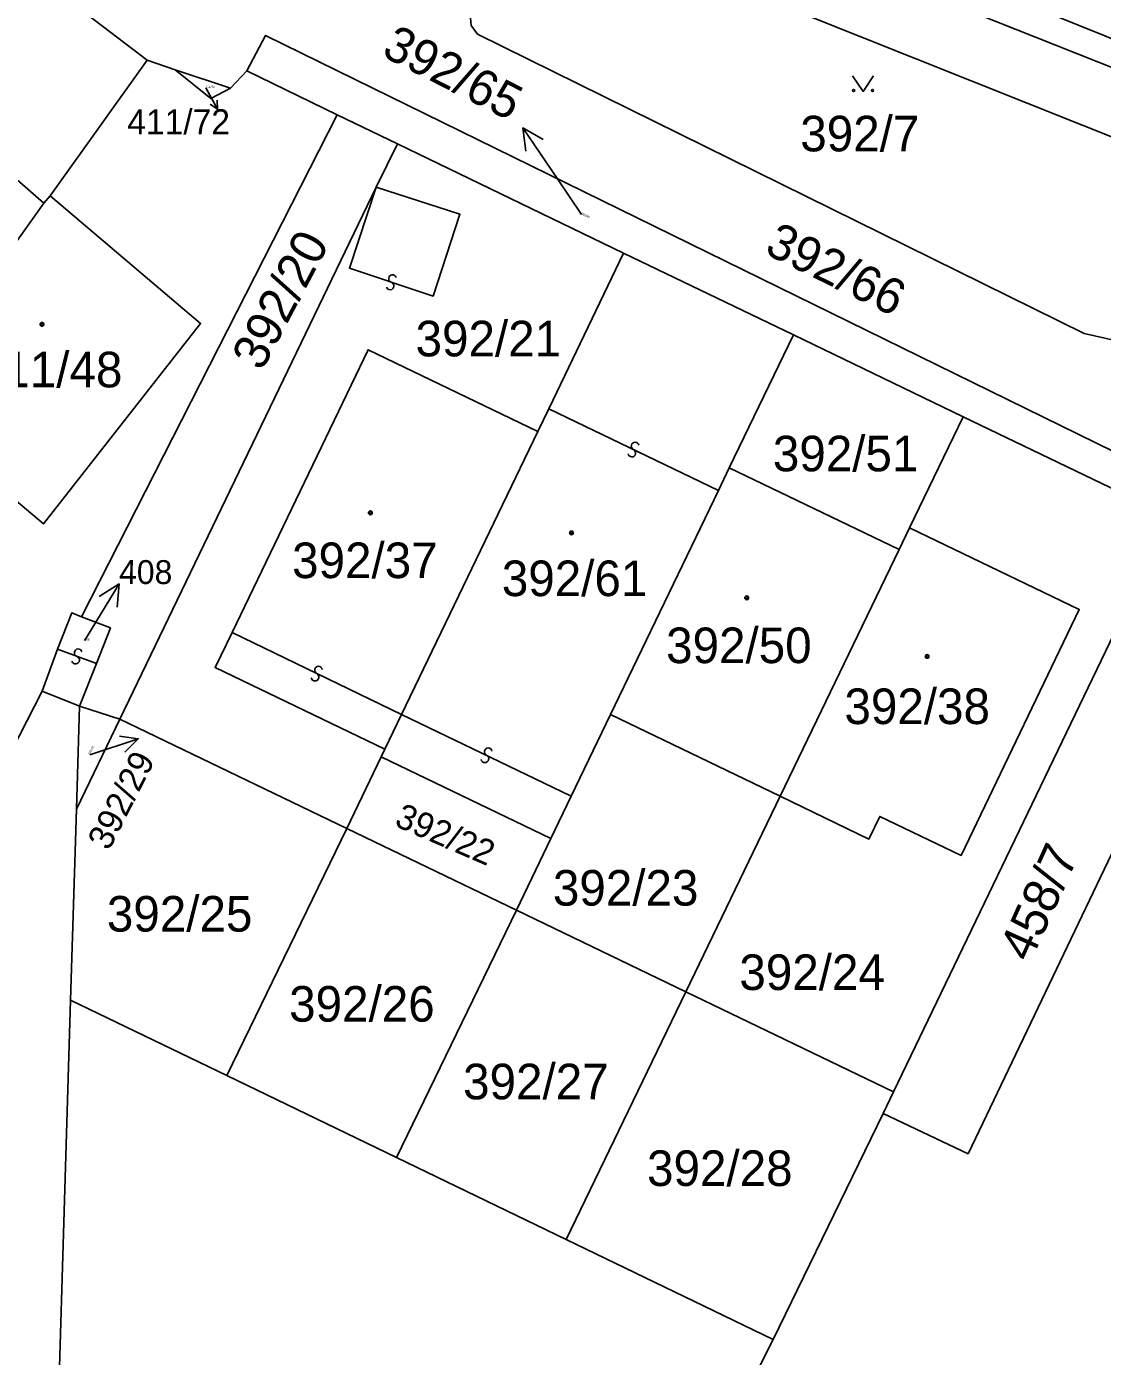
# Model space of a CAD drawing. Extents: x -600309 to -598967, y -1161267 to -1160292.
# Drawn here: x -599940.3 to -599888.9, y -1160790.1 to -1160726.6 of the extents above; entities that cross this region are included whole.
import ezdxf

# ---------------------------------------------------------------- set-up
doc = ezdxf.new("R2010")
doc.units = 0
for name, color, linetype in [('Level 1', 7, 'Continuous'), ('Level 13', 7, 'Continuous'), ('Level 3', 7, 'Continuous'), ('Level 4', 7, 'Continuous'), ('Level 5', 7, 'Continuous'), ('Level 57', 7, 'Continuous'), ('Level 60', 7, 'Continuous')]:
    doc.layers.add(name, color=color, linetype=linetype)

msp = doc.modelspace()

# ---------------------------------------------------------------- linework, layer by layer
at = {"layer": 'Level 1'}
for points in [[(-599877.68, -1160733.11), (-599883.18, -1160730.59), (-599901.85, -1160723.17), (-599905.71, -1160722.13), (-599908.94, -1160721.87), (-599911.86, -1160721.84), (-599915.86, -1160722.02), (-599919.45, -1160722.26), (-599922.24, -1160722.03), (-599924.5, -1160721.36), (-599925.81, -1160720.64), (-599925.36, -1160719.49)], [(-599877.16, -1160731.98), (-599882.6, -1160729.47), (-599902.31, -1160721.53), (-599905.73, -1160720.67), (-599909.16, -1160720.61), (-599912.79, -1160720.63), (-599916.04, -1160720.8), (-599919.86, -1160721.05), (-599922.23, -1160720.78), (-599923.94, -1160720.27), (-599925.36, -1160719.49)], [(-599934.5, -1160728.17), (-599940.9, -1160723.28)], [(-599889.73, -1160741.21), (-599886.76, -1160741.89), (-599884.8, -1160741.2), (-599883.04, -1160739.39), (-599882.54, -1160737), (-599883.29, -1160734.71), (-599884.5, -1160733.39), (-599903.07, -1160725.98), (-599905.51, -1160725.26), (-599907.97, -1160724.9), (-599910.63, -1160724.84), (-599913.02, -1160724.85), (-599915.78, -1160725.01), (-599918.34, -1160725.28), (-599918.81, -1160725.51), (-599919.06, -1160725.95), (-599919.02, -1160726.51), (-599918.71, -1160726.93), (-599889.73, -1160741.21)], [(-599884.92, -1160748.53), (-599928.84, -1160726.98), (-599929.73, -1160728.68)], [(-599939.13, -1160734.64), (-599934.5, -1160728.17)], [(-599934.5, -1160728.17), (-599933.16, -1160728.62)], [(-599933.16, -1160728.62), (-599931.45, -1160730), (-599930.52, -1160729.5)], [(-599930.52, -1160729.5), (-599933.16, -1160728.62)], [(-599930.52, -1160729.5), (-599929.73, -1160728.68)], [(-599925.41, -1160730.77), (-599929.73, -1160728.68)], [(-599937.63, -1160754.75), (-599925.41, -1160730.77)], [(-599922.53, -1160732.16), (-599925.41, -1160730.77)], [(-599922.53, -1160732.16), (-599923.56, -1160734.23)], [(-599911.73, -1160737.38), (-599922.53, -1160732.16)], [(-599939.13, -1160734.64), (-599931.94, -1160740.74), (-599939.45, -1160750.31), (-599946.27, -1160744.57)], [(-599939.43, -1160734.99), (-599939.13, -1160734.64)], [(-599935.8, -1160759.63), (-599923.56, -1160734.23)], [(-599946.27, -1160744.57), (-599939.43, -1160734.99)], [(-599911.73, -1160737.38), (-599915.31, -1160744.81)], [(-599903.62, -1160741.28), (-599911.73, -1160737.38)], [(-599903.62, -1160741.28), (-599906.68, -1160747.63)], [(-599895.51, -1160745.19), (-599903.62, -1160741.28)], [(-599930.44, -1160755.5), (-599923.94, -1160741.99), (-599915.83, -1160745.89)], [(-599915.83, -1160745.89), (-599915.31, -1160744.81)], [(-599895.51, -1160745.19), (-599898.07, -1160750.5)], [(-599885.6, -1160749.96), (-599895.51, -1160745.19)], [(-599915.83, -1160745.89), (-599922.34, -1160759.41)], [(-599907.2, -1160748.71), (-599906.68, -1160747.63)], [(-599906.68, -1160747.63), (-599898.57, -1160751.53)], [(-599912.35, -1160759.42), (-599907.2, -1160748.71)], [(-599885.6, -1160749.96), (-599898.84, -1160777.43)], [(-599904.25, -1160763.32), (-599900.01, -1160765.36), (-599899.49, -1160764.28), (-599895.61, -1160766.14), (-599889.96, -1160754.4), (-599898.07, -1160750.5)], [(-599898.07, -1160750.5), (-599898.57, -1160751.53)], [(-599904.25, -1160763.32), (-599898.57, -1160751.53)], [(-599937.63, -1160754.75), (-599938.1, -1160754.56), (-599938.78, -1160756.3)], [(-599937.63, -1160754.75), (-599936.25, -1160755.27), (-599936.92, -1160756.97)], [(-599923.14, -1160761.07), (-599931.25, -1160757.17), (-599930.44, -1160755.5)], [(-599939.51, -1160758.3), (-599938.78, -1160756.3)], [(-599936.92, -1160756.97), (-599937.72, -1160759.01)], [(-599939.51, -1160758.3), (-599944.95, -1160768.92), (-599951.82, -1160765.06)], [(-599937.72, -1160759.01), (-599939.51, -1160758.3)], [(-599899.33, -1160778.46), (-599895.27, -1160780.39), (-599884.9, -1160758.73)], [(-599937.87, -1160763.93), (-599937.72, -1160759.01)], [(-599935.8, -1160759.63), (-599937.72, -1160759.01)], [(-599922.34, -1160759.41), (-599923.14, -1160761.07)], [(-599912.35, -1160759.42), (-599914.23, -1160763.31)], [(-599912.35, -1160759.42), (-599904.25, -1160763.32)], [(-599937.87, -1160763.93), (-599935.8, -1160759.63)], [(-599924.96, -1160764.85), (-599935.8, -1160759.63)], [(-599923.14, -1160761.07), (-599923.31, -1160761.43)], [(-599924.96, -1160764.85), (-599923.31, -1160761.43)], [(-599923.31, -1160761.43), (-599915.21, -1160765.34)], [(-599938.15, -1160773.06), (-599937.87, -1160763.93)], [(-599914.23, -1160763.31), (-599915.21, -1160765.34)], [(-599908.76, -1160772.66), (-599904.25, -1160763.32)], [(-599924.96, -1160764.85), (-599930.69, -1160776.66)], [(-599916.85, -1160768.75), (-599924.96, -1160764.85)], [(-599916.85, -1160768.75), (-599915.21, -1160765.34)], [(-599916.85, -1160768.75), (-599922.58, -1160780.57)], [(-599908.76, -1160772.66), (-599916.85, -1160768.75)], [(-599908.76, -1160772.66), (-599914.48, -1160784.49)], [(-599898.84, -1160777.43), (-599908.76, -1160772.66)], [(-599917.6, -1160815.1), (-599939.04, -1160802.25), (-599938.15, -1160773.06)], [(-599938.15, -1160773.06), (-599930.69, -1160776.66)], [(-599930.69, -1160776.66), (-599922.58, -1160780.57)], [(-599898.84, -1160777.43), (-599899.33, -1160778.46)], [(-599899.33, -1160778.46), (-599904.59, -1160789.26)], [(-599922.58, -1160780.57), (-599914.48, -1160784.49)], [(-599914.48, -1160784.49), (-599904.59, -1160789.26)], [(-599904.59, -1160789.26), (-599917.6, -1160815.1)]]:
    msp.add_lwpolyline(points, dxfattribs=at)
at = {"layer": 'Level 13'}
for centre, start, end in [((-599922.771, -1160738.596), 18.76631, 251.35631), ((-599922.89, -1160738.944), 198.98077, 71.07876), ((-599911.34, -1160746.926), 191.47594, 64.06594), ((-599911.179, -1160746.595), 11.6904, 243.7884), ((-599937.787, -1160756.467), 17.34849, 249.93849), ((-599937.914, -1160756.813), 197.56295, 69.66095), ((-599926.471, -1160757.625), 191.39093, 63.98093), ((-599926.308, -1160757.295), 11.60538, 243.70338), ((-599918.36, -1160761.526), 191.47594, 64.06594), ((-599918.199, -1160761.195), 11.6904, 243.7884)]:
    msp.add_arc(centre, 0.184, start, end, dxfattribs=at)
at = {"layer": 'Level 3'}
for points in [[(-599945.06, -1160728.24), (-599944.82, -1160728.45), (-599945.71, -1160729.52), (-599939.43, -1160734.99)], [(-599923.56, -1160734.23), (-599919.55, -1160735.52), (-599920.83, -1160739.43), (-599924.83, -1160738.1), (-599923.56, -1160734.23)], [(-599915.31, -1160744.81), (-599907.2, -1160748.71)], [(-599930.44, -1160755.5), (-599922.34, -1160759.41)], [(-599936.92, -1160756.97), (-599938.78, -1160756.3)], [(-599922.34, -1160759.41), (-599914.23, -1160763.31)]]:
    msp.add_lwpolyline(points, dxfattribs=at)
at = {"layer": 'Level 5'}
msp.add_lwpolyline([(-599900.791, -1160728.91), (-599900.29, -1160729.66), (-599899.79, -1160728.91)], dxfattribs=at)
for centre, radius in [((-599900.74, -1160729.61), 0.05), ((-599899.841, -1160729.61), 0.05), ((-599939.52, -1160740.78), 0.09), ((-599939.52, -1160740.78), 0.0521), ((-599923.83, -1160749.78), 0.09), ((-599923.83, -1160749.78), 0.0521), ((-599914.22, -1160750.74), 0.09), ((-599914.22, -1160750.74), 0.0521), ((-599905.85, -1160753.84), 0.09), ((-599905.85, -1160753.84), 0.0521), ((-599897.23, -1160756.64), 0.09), ((-599897.23, -1160756.64), 0.0521)]:
    msp.add_circle(centre, radius, dxfattribs=at)
at = {"layer": 'Level 57'}
for p, q in [((-599931.69, -1160729.49), (-599931.13, -1160730.51)), ((-599914.862, -1160733.885), (-599916.542, -1160731.399)), ((-599913.75, -1160735.53), (-599914.862, -1160733.885)), ((-599937.395, -1160755.74), (-599935.837, -1160753.176)), ((-599937.48, -1160755.88), (-599937.395, -1160755.74)), ((-599937.23, -1160761.34), (-599934.923, -1160760.569))]:
    msp.add_line(p, q, dxfattribs=at)
for points in [[(-599931.147, -1160730.077), (-599931.13, -1160730.51), (-599931.487, -1160730.263)], [(-599916.396, -1160732.508), (-599916.542, -1160731.399), (-599915.568, -1160731.948)], [(-599936.784, -1160753.771), (-599935.837, -1160753.176), (-599935.929, -1160754.291)], [(-599935.821, -1160760.442), (-599934.923, -1160760.569), (-599935.564, -1160761.21)]]:
    msp.add_lwpolyline(points, dxfattribs=at)
at = {"layer": 'Level 60'}
for points in [[(-599915.96, -1160710.92), (-599905.08, -1160716.17), (-599899.04, -1160718.81), (-599893.31, -1160721.56), (-599887.48, -1160724.32), (-599876.1, -1160729.71), (-599877.16, -1160731.98), (-599882.6, -1160729.47), (-599902.31, -1160721.53), (-599905.73, -1160720.67), (-599909.16, -1160720.61), (-599912.79, -1160720.63), (-599916.04, -1160720.8), (-599919.86, -1160721.05), (-599922.23, -1160720.78), (-599923.94, -1160720.27), (-599925.36, -1160719.49), (-599921.05, -1160708.52)], [(-599877.16, -1160731.98), (-599877.68, -1160733.11), (-599883.18, -1160730.59), (-599901.85, -1160723.17), (-599905.71, -1160722.13), (-599908.94, -1160721.87), (-599911.86, -1160721.84), (-599915.86, -1160722.02), (-599919.45, -1160722.26), (-599922.24, -1160722.03), (-599924.5, -1160721.36), (-599925.81, -1160720.64), (-599925.36, -1160719.49), (-599923.94, -1160720.27), (-599922.23, -1160720.78), (-599919.86, -1160721.05), (-599916.04, -1160720.8), (-599912.79, -1160720.63), (-599909.16, -1160720.61), (-599905.73, -1160720.67), (-599902.31, -1160721.53), (-599882.6, -1160729.47)], [(-599939.13, -1160734.64), (-599939.43, -1160734.99), (-599946.27, -1160744.57), (-599946.43, -1160744.75), (-599946.74, -1160744.5), (-599953.37, -1160739.28), (-599953.78, -1160738.97), (-599953.29, -1160738.35), (-599945.06, -1160728.24), (-599940.9, -1160723.28), (-599934.5, -1160728.17)], [(-599886.76, -1160741.89), (-599889.73, -1160741.21), (-599918.71, -1160726.93), (-599919.02, -1160726.51), (-599919.06, -1160725.95), (-599918.81, -1160725.51), (-599918.34, -1160725.28), (-599915.78, -1160725.01), (-599913.02, -1160724.85), (-599910.63, -1160724.84), (-599907.97, -1160724.9), (-599905.51, -1160725.26), (-599903.07, -1160725.98), (-599884.5, -1160733.39), (-599883.29, -1160734.71), (-599882.54, -1160737), (-599883.04, -1160739.39), (-599884.8, -1160741.2)], [(-599889.73, -1160741.21), (-599886.76, -1160741.89), (-599884.8, -1160741.2), (-599883.04, -1160739.39), (-599882.54, -1160737), (-599883.29, -1160734.71), (-599884.5, -1160733.39), (-599903.07, -1160725.98), (-599905.51, -1160725.26), (-599907.97, -1160724.9), (-599910.63, -1160724.84), (-599913.02, -1160724.85), (-599915.78, -1160725.01), (-599918.34, -1160725.28), (-599918.81, -1160725.51), (-599919.06, -1160725.95), (-599919.02, -1160726.51), (-599918.71, -1160726.93)], [(-599885.6, -1160749.96), (-599895.51, -1160745.19), (-599903.62, -1160741.28), (-599911.73, -1160737.38), (-599922.53, -1160732.16), (-599925.41, -1160730.77), (-599929.73, -1160728.68), (-599928.84, -1160726.98), (-599884.92, -1160748.53)], [(-599929.73, -1160728.68), (-599925.41, -1160730.77), (-599937.63, -1160754.75), (-599938.1, -1160754.56), (-599938.78, -1160756.3), (-599939.51, -1160758.3), (-599944.95, -1160768.92), (-599951.82, -1160765.06), (-599954.49, -1160763.63), (-599955.4, -1160763.1), (-599949.03, -1160747.53), (-599946.43, -1160744.75), (-599946.27, -1160744.57), (-599939.45, -1160750.31), (-599931.94, -1160740.74), (-599939.13, -1160734.64), (-599934.5, -1160728.17), (-599933.16, -1160728.62), (-599931.45, -1160730), (-599930.52, -1160729.5)], [(-599931.45, -1160730), (-599933.16, -1160728.62), (-599930.52, -1160729.5)], [(-599925.41, -1160730.77), (-599922.53, -1160732.16), (-599923.56, -1160734.23), (-599935.8, -1160759.63), (-599937.72, -1160759.01), (-599936.92, -1160756.97), (-599936.25, -1160755.27), (-599937.63, -1160754.75)], [(-599922.53, -1160732.16), (-599911.73, -1160737.38), (-599915.31, -1160744.81), (-599915.83, -1160745.89), (-599923.94, -1160741.99), (-599930.44, -1160755.5), (-599931.25, -1160757.17), (-599923.14, -1160761.07), (-599923.31, -1160761.43), (-599924.96, -1160764.85), (-599935.8, -1160759.63), (-599923.56, -1160734.23)], [(-599939.43, -1160734.99), (-599939.13, -1160734.64), (-599931.94, -1160740.74), (-599939.45, -1160750.31), (-599946.27, -1160744.57)], [(-599911.73, -1160737.38), (-599903.62, -1160741.28), (-599906.68, -1160747.63), (-599907.2, -1160748.71), (-599912.35, -1160759.42), (-599914.23, -1160763.31), (-599915.21, -1160765.34), (-599923.31, -1160761.43), (-599923.14, -1160761.07), (-599922.34, -1160759.41), (-599915.83, -1160745.89), (-599915.31, -1160744.81)], [(-599903.62, -1160741.28), (-599895.51, -1160745.19), (-599898.07, -1160750.5), (-599898.57, -1160751.53), (-599906.68, -1160747.63)], [(-599915.83, -1160745.89), (-599922.34, -1160759.41), (-599923.14, -1160761.07), (-599931.25, -1160757.17), (-599930.44, -1160755.5), (-599923.94, -1160741.99)], [(-599895.51, -1160745.19), (-599885.6, -1160749.96), (-599898.84, -1160777.43), (-599908.76, -1160772.66), (-599904.25, -1160763.32), (-599900.01, -1160765.36), (-599899.49, -1160764.28), (-599895.61, -1160766.14), (-599889.96, -1160754.4), (-599898.07, -1160750.5)], [(-599912.35, -1160759.42), (-599907.2, -1160748.71), (-599906.68, -1160747.63), (-599898.57, -1160751.53), (-599904.25, -1160763.32)], [(-599898.84, -1160777.43), (-599885.6, -1160749.96), (-599881.49, -1160751.62), (-599884.9, -1160758.73), (-599895.27, -1160780.39), (-599899.33, -1160778.46)], [(-599904.25, -1160763.32), (-599898.57, -1160751.53), (-599898.07, -1160750.5), (-599889.96, -1160754.4), (-599895.61, -1160766.14), (-599899.49, -1160764.28), (-599900.01, -1160765.36)], [(-599938.1, -1160754.56), (-599937.63, -1160754.75), (-599936.25, -1160755.27), (-599936.92, -1160756.97), (-599937.72, -1160759.01), (-599939.51, -1160758.3), (-599938.78, -1160756.3)], [(-599939.04, -1160802.25), (-599917.6, -1160815.1), (-599924.27, -1160829.65), (-599949.5, -1160825.75), (-599963.51, -1160817.55), (-599968.05, -1160815.26), (-599967.93, -1160801.36), (-599952.42, -1160766.89), (-599951.82, -1160765.06), (-599944.95, -1160768.92), (-599939.51, -1160758.3), (-599937.72, -1160759.01), (-599937.87, -1160763.93), (-599938.15, -1160773.06)], [(-599937.72, -1160759.01), (-599935.8, -1160759.63), (-599937.87, -1160763.93)], [(-599908.76, -1160772.66), (-599916.85, -1160768.75), (-599915.21, -1160765.34), (-599914.23, -1160763.31), (-599912.35, -1160759.42), (-599904.25, -1160763.32)], [(-599930.69, -1160776.66), (-599938.15, -1160773.06), (-599937.87, -1160763.93), (-599935.8, -1160759.63), (-599924.96, -1160764.85)], [(-599916.85, -1160768.75), (-599924.96, -1160764.85), (-599923.31, -1160761.43), (-599915.21, -1160765.34)], [(-599922.58, -1160780.57), (-599930.69, -1160776.66), (-599924.96, -1160764.85), (-599916.85, -1160768.75)], [(-599914.48, -1160784.49), (-599922.58, -1160780.57), (-599916.85, -1160768.75), (-599908.76, -1160772.66)], [(-599904.59, -1160789.26), (-599914.48, -1160784.49), (-599908.76, -1160772.66), (-599898.84, -1160777.43), (-599899.33, -1160778.46)], [(-599917.6, -1160815.1), (-599939.04, -1160802.25), (-599938.15, -1160773.06), (-599930.69, -1160776.66), (-599922.58, -1160780.57), (-599914.48, -1160784.49), (-599904.59, -1160789.26)]]:
    msp.add_lwpolyline(points, close=True, dxfattribs=at)
for points in [[(-599901.85, -1160723.17), (-599883.18, -1160730.59), (-599877.68, -1160733.11), (-599882.8, -1160744.1), (-599884.92, -1160748.53), (-599928.84, -1160726.98), (-599929.73, -1160728.68), (-599930.52, -1160729.5), (-599933.16, -1160728.62), (-599934.5, -1160728.17), (-599940.9, -1160723.28)], [(-599901.15, -1160855.51), (-599895.45, -1160837.35), (-599924.27, -1160829.65), (-599917.6, -1160815.1), (-599904.59, -1160789.26), (-599899.33, -1160778.46), (-599895.27, -1160780.39), (-599884.9, -1160758.73), (-599857.84, -1160771.68), (-599852.58, -1160760.7), (-599848.69, -1160752.58), (-599844.8, -1160744.46), (-599841.18, -1160746.17), (-599834.79, -1160732.6), (-599845.64, -1160727.48), (-599848.21, -1160725.92)]]:
    msp.add_lwpolyline(points, dxfattribs=at)

# ---------------------------------------------------------------- texts
at = {"layer": 'Level 4'}
for s, height, p in [('411/72', 0.1, (-599931.69, -1160729.49)), ('392/7', 1.7, (-599903.29, -1160732.52)), ('392/21', 1.7, (-599921.67, -1160742.31)), ('411/48', 1.7, (-599942.63, -1160743.79)), ('392/51', 1.7, (-599904.6, -1160747.8)), ('392/37', 1.7, (-599927.57, -1160752.9)), ('392/61', 1.7, (-599917.55, -1160753.76)), ('392/50', 1.7, (-599909.7, -1160756.96)), ('392/38', 1.7, (-599901.18, -1160759.87)), ('392/23', 1.7, (-599915.11, -1160768.54)), ('392/25', 1.7, (-599936.42, -1160769.78)), ('392/24', 1.7, (-599906.2, -1160772.57)), ('392/26', 1.7, (-599927.71, -1160774.08)), ('392/27', 1.7, (-599919.4, -1160777.79)), ('392/28', 1.7, (-599910.61, -1160781.93))]:
    msp.add_text(s, height=height, dxfattribs=at).set_placement(p)
for s, height, rotation, p in [('392/65', 0.1, 333, (-599913.75, -1160735.53)), ('392/66', 1.7, 333.9, (-599905.06, -1160737.37)), ('392/20', 1.7, 62.1, (-599929.02, -1160743.06)), ('408', 0.1, 359.83791, (-599937.48, -1160755.88)), ('392/29', 0.1, 63, (-599937.23, -1160761.34)), ('392/22', 1.2, 336.6, (-599922.73, -1160764.71)), ('458/7', 1.7, 65.7, (-599892.3, -1160771.3))]:
    msp.add_text(s, height=height, rotation=rotation, dxfattribs=at).set_placement(p)
at = {"layer": 'Level 57'}
for s, height, rotation, p in [('392/65', 1.7, 333, (-599923.35, -1160727.93)), ('408', 1.14, 359.83791, (-599935.837, -1160753.177)), ('392/29', 1.2, 63, (-599936.321, -1160765.955))]:
    msp.add_text(s, height=height, rotation=rotation, dxfattribs=at).set_placement(p)
msp.add_text('411/72', height=1.2, dxfattribs=at).set_placement((-599935.445, -1160731.71))

doc.saveas('drawing.dxf')
